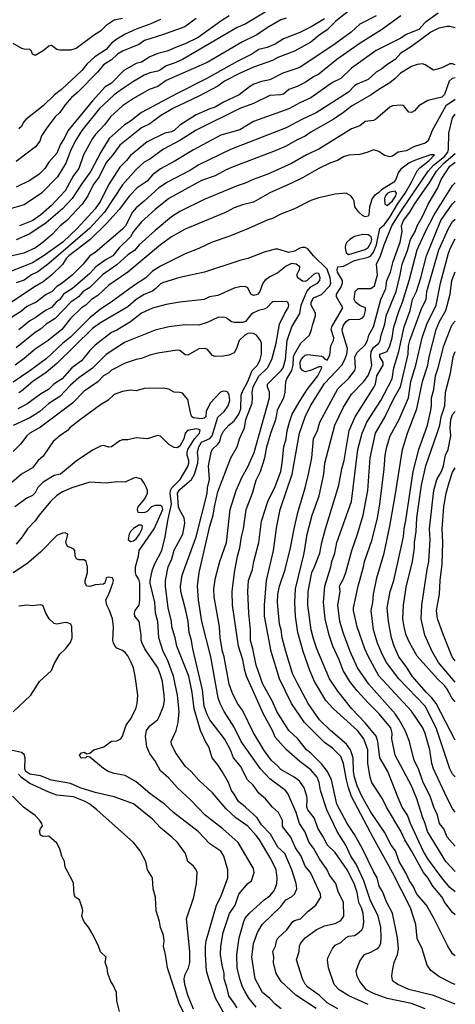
# Model space of a CAD drawing. Header units: metres. Extents: x -51132 to -49532, y -231222 to -229437.
# Tile 313 of 334: x -49611 to -49532, y -230142 to -229961. Entities that reach past the tile are written whole.
import ezdxf

# ---------------------------------------------------------------- set-up
doc = ezdxf.new("R2010")
doc.units = ezdxf.units.M
doc.layers.add('CONTOUR_INDEX', color=1, linetype='Continuous')
doc.layers.add('CONTOUR_INTER', color=3, linetype='Continuous')

msp = doc.modelspace()

# ---------------------------------------------------------------- linework, layer by layer
at = {"layer": 'CONTOUR_INDEX'}
for points, elevation in [([(-49564.58, -229959.01), (-49570.08, -229962.31), (-49571.58, -229962.91), (-49581.6, -229968.76), (-49583.08, -229969.42), (-49584.58, -229969.91), (-49585.58, -229970.68), (-49586.08, -229970.91), (-49587.58, -229971.21), (-49588.58, -229971.63), (-49590.58, -229972.78), (-49592.58, -229974.13), (-49594.08, -229975.22), (-49596.8, -229977.76), (-49600, -229981.76), (-49601.24, -229983.76), (-49602.08, -229985.5), (-49602.93, -229987.76), (-49604.51, -229990.26), (-49607.44, -229993.26), (-49610.58, -229995.39), (-49613.58, -229996.26)], 50), ([(-49541.59, -229960.76), (-49545.08, -229963.33), (-49549.04, -229965.76), (-49553.31, -229968.76), (-49556.58, -229971.47), (-49557.58, -229971.93), (-49559.08, -229972.96), (-49560.58, -229973.74), (-49562.08, -229974.27), (-49563.08, -229975.09), (-49563.58, -229975.27), (-49565.58, -229975.35), (-49568.58, -229976.85), (-49571.06, -229977.76), (-49579.08, -229981.7), (-49582.08, -229983.61), (-49585.08, -229985.19), (-49587.58, -229987.02), (-49588.58, -229987.61), (-49590.08, -229988.91), (-49592.56, -229991.76), (-49595.88, -229996.76), (-49598.58, -229999.69), (-49606.08, -230006.16), (-49608.08, -230007.66), (-49609.27, -230008.26), (-49610.58, -230009.19), (-49612.08, -230009.72)], 45), ([(-49531.58, -229976.08), (-49533.34, -229977.26), (-49535.82, -229981.76), (-49536.58, -229983.7), (-49537.08, -229984.08), (-49539.08, -229984.72), (-49540.58, -229985.49), (-49542.08, -229985.73), (-49543.08, -229986.47), (-49543.58, -229986.62), (-49544.58, -229986.33), (-49545.58, -229985.61), (-49546.58, -229985.32), (-49547.59, -229985.76), (-49549.08, -229986.18), (-49551.08, -229986.27), (-49552.08, -229986.6), (-49553.18, -229987.26), (-49554.58, -229987.75), (-49556.58, -229988.73), (-49559.58, -229990.45), (-49561.58, -229991.44), (-49565.58, -229993.22), (-49568.58, -229994.89), (-49570.58, -229995.38), (-49572.08, -229995.97), (-49573.58, -229996.76), (-49581.08, -229999.89), (-49583.58, -230001.25), (-49585.61, -230002.76), (-49591.58, -230007.73), (-49595.08, -230010.1), (-49597.08, -230012.04), (-49598.23, -230012.76), (-49599.29, -230013.76), (-49600.11, -230014.26), (-49602.08, -230016.24), (-49603.67, -230018.26), (-49606.19, -230020.26), (-49608.58, -230021.86), (-49610.58, -230023.59), (-49612.26, -230024.76)], 40), ([(-49531.58, -230138.26), (-49532.08, -230138.12), (-49534.58, -230136.79), (-49536.08, -230135.72), (-49536.76, -230134.76), (-49537.63, -230131.76), (-49538.58, -230129.84), (-49538.81, -230127.26), (-49539.79, -230124.26), (-49543.08, -230117.76), (-49546.58, -230111.49), (-49550.58, -230103.82), (-49551.17, -230102.26), (-49551.55, -230100.76), (-49552.06, -230097.76), (-49552.58, -230096.52), (-49554.08, -230095), (-49555.58, -230093.96), (-49559.23, -230090.26), (-49561.62, -230086.76), (-49563.79, -230082.26), (-49565.35, -230077.26), (-49566.52, -230070.76), (-49566.57, -230068.76), (-49566.2, -230064.26), (-49564.89, -230058.76), (-49564.26, -230054.26), (-49563.66, -230051.26), (-49561.5, -230044.76), (-49560.15, -230037.26), (-49559.11, -230034.26), (-49558.12, -230032.26), (-49555.58, -230028.17), (-49552.39, -230024.76), (-49551.8, -230023.76), (-49551.48, -230022.76), (-49551.36, -230021.76), (-49552.27, -230018.76), (-49552.34, -230018.26), (-49552.08, -230017.45), (-49551.58, -230016.78), (-49551.08, -230016.41), (-49549.08, -230016.38), (-49548.58, -230016.14), (-49548.3, -230015.76), (-49548.03, -230014.76), (-49548.03, -230014.26), (-49549.08, -230013.83), (-49549.86, -230013.26), (-49550.09, -230012.76), (-49549.94, -230011.26), (-49549.36, -230010.76), (-49547.08, -230010.71), (-49546.38, -230010.26), (-49545.85, -230008.26), (-49546, -230006.26), (-49545.28, -230004.76), (-49544.62, -230002.76), (-49543.2, -229999.26), (-49541.58, -229996.64), (-49536.57, -229989.26), (-49535.58, -229988.14), (-49533.58, -229986.55), (-49532.92, -229985.76), (-49532.8, -229985.26), (-49532.74, -229982.26), (-49532.08, -229979.48), (-49531.58, -229978.79)], 40), ([(-49531.58, -230112.91), (-49533.06, -230111.26), (-49533.7, -230109.76), (-49534.46, -230108.76), (-49534.84, -230107.26), (-49535.53, -230105.76), (-49536.18, -230103.76), (-49537.5, -230101.26), (-49538.33, -230098.76), (-49539.09, -230097.26), (-49539.95, -230093.76), (-49540.79, -230091.76), (-49541.88, -230089.76), (-49542.56, -230088.76), (-49547.45, -230083.26), (-49549.48, -230080.26), (-49550.87, -230077.26), (-49552.14, -230073.76), (-49552.72, -230071.76), (-49553.11, -230068.76), (-49552.68, -230066.26), (-49552.83, -230065.26), (-49552.08, -230063.97), (-49551.65, -230062.76), (-49550.57, -230058.76), (-49549.49, -230055.76), (-49548.45, -230052.26), (-49547.63, -230047.76), (-49547.21, -230041.76), (-49546.23, -230037.26), (-49544.58, -230034.43), (-49542.8, -230030.76), (-49541.63, -230028.76), (-49540.24, -230022.76), (-49540.13, -230021.26), (-49539.89, -230020.26), (-49537.7, -230014.26), (-49536.94, -230012.76), (-49536.82, -230011.26), (-49534.58, -230003.65), (-49532.83, -229999.76), (-49532.08, -229998.46), (-49531.58, -229998.01)], 45), ([(-49557.08, -230142.71), (-49560.82, -230140.26), (-49563.48, -230137.76), (-49564.42, -230136.26), (-49564.87, -230134.26), (-49564.85, -230133.26), (-49565, -230132.26), (-49564.52, -230131.26), (-49564.32, -230130.26), (-49564.08, -230129.81), (-49562.45, -230128.26), (-49561.38, -230126.76), (-49561.08, -230126.57), (-49559.96, -230126.26), (-49558.58, -230124.91), (-49557.13, -230123.76), (-49556.2, -230122.26), (-49556.29, -230121.76), (-49558.14, -230117.76), (-49559.08, -230116.59), (-49559.84, -230114.76), (-49560.89, -230113.26), (-49561.74, -230111.26), (-49563.08, -230109.57), (-49563.22, -230109.26), (-49563.27, -230108.26), (-49563.98, -230106.76), (-49565.11, -230105.76), (-49566.36, -230104.26), (-49567.58, -230103.21), (-49568.65, -230101.76), (-49569.64, -230100.76), (-49570.97, -230098.26), (-49572.24, -230096.76), (-49572.8, -230095.26), (-49573.9, -230093.26), (-49576.58, -230089.78), (-49577.08, -230088.83), (-49577.63, -230087.26), (-49577.93, -230084.26), (-49579.68, -230076.76), (-49579.91, -230075.26), (-49580.34, -230073.76), (-49580.55, -230071.76), (-49580.95, -230069.76), (-49581.87, -230066.26), (-49581.95, -230065.26), (-49581.62, -230063.26), (-49579.1, -230056.26), (-49577.08, -230048.28), (-49577.01, -230047.26), (-49576.64, -230045.76), (-49576.79, -230043.26), (-49576.33, -230040.76), (-49576.13, -230040.26), (-49575.08, -230039.28), (-49574.75, -230038.76), (-49574.5, -230037.76), (-49574.08, -230036.86), (-49573.1, -230035.76), (-49572.08, -230034.96), (-49571.26, -230033.76), (-49570.86, -230032.76), (-49570.81, -230030.26), (-49570.62, -230029.76), (-49569.59, -230027.76), (-49568.78, -230025.76), (-49567.85, -230024.76), (-49567.32, -230023.76), (-49567.11, -230022.76), (-49567.1, -230020.76), (-49567.28, -230020.26), (-49568.02, -230019.26), (-49568.58, -230018.97), (-49569.08, -230018.9), (-49569.58, -230018.97), (-49570.14, -230019.26), (-49571.21, -230020.26), (-49571.68, -230021.76), (-49572.08, -230022.52), (-49573.08, -230022.96), (-49574.08, -230023.16), (-49575.58, -230023.2), (-49576.08, -230023.02), (-49577.08, -230021.85), (-49577.58, -230021.7), (-49578.58, -230021.81), (-49580.58, -230022.93), (-49581.08, -230022.87), (-49582.08, -230022.1), (-49582.58, -230022.02), (-49586.08, -230022.56), (-49587.58, -230022.96), (-49589.08, -230023.55), (-49590.08, -230023.75), (-49592.08, -230024.44), (-49594.58, -230025.73), (-49595.08, -230026.17), (-49596.08, -230026.74), (-49597.08, -230027.85), (-49599.58, -230029.55), (-49601.73, -230031.76), (-49607.58, -230036.14), (-49609.54, -230037.26), (-49610.08, -230037.74), (-49611.28, -230039.26), (-49612.58, -230040.58)], 35), ([(-49531.58, -230082.85), (-49534.64, -230079.26), (-49535.83, -230077.26), (-49537.18, -230074.26), (-49537.84, -230071.26), (-49537.72, -230068.76), (-49536.74, -230062.26), (-49536.41, -230060.76), (-49536.2, -230056.76), (-49536.31, -230054.76), (-49535.52, -230047.76), (-49534.95, -230045.76), (-49534.12, -230044.26), (-49533.76, -230043.26), (-49533.36, -230041.26), (-49532.9, -230040.26), (-49532.43, -230037.76), (-49532.52, -230036.26), (-49532.42, -230034.76), (-49532.08, -230033.82), (-49531.58, -230033.26)], 50), ([(-49612.58, -230088.33), (-49609.37, -230085.26), (-49607.8, -230082.76), (-49605.59, -230080.76), (-49605.08, -230079.53), (-49604.08, -230077.76), (-49603.03, -230076.76), (-49602.08, -230075.58), (-49601.81, -230074.76), (-49601.83, -230072.76), (-49602.02, -230072.26), (-49602.58, -230072), (-49603.08, -230071.96), (-49604.58, -230072.22), (-49605.08, -230072.11), (-49606.01, -230071.26), (-49606.65, -230070.26), (-49607.08, -230068.93), (-49607.37, -230068.76), (-49607.58, -230068.69), (-49609.08, -230068.9), (-49610.08, -230068.79), (-49611.58, -230068.98)], 30), ([(-49579.58, -230142.81), (-49580.6, -230140.26), (-49581.17, -230138.26), (-49581.26, -230137.26), (-49581.08, -230136.47), (-49580.45, -230135.26), (-49580.23, -230134.26), (-49580.21, -230132.26), (-49580.84, -230126.26), (-49579.48, -230122.26), (-49579.03, -230119.76), (-49578.87, -230117.76), (-49579.04, -230117.26), (-49579.58, -230116.59), (-49580.58, -230115.76), (-49581.04, -230114.26), (-49582.51, -230112.26), (-49583.53, -230111.26), (-49585.58, -230109.57), (-49587.08, -230108), (-49590.58, -230105.19), (-49594.08, -230103.91), (-49597.58, -230103.08), (-49600.31, -230102.26), (-49602.08, -230101.47), (-49605.58, -230100.86), (-49607.58, -230100.07), (-49609.58, -230099.74), (-49610.29, -230099.26), (-49610.46, -230098.76), (-49610.43, -230096.76), (-49610.58, -230096.14), (-49611.08, -230095.75), (-49613.28, -230095.26)], 30)]:
    msp.add_lwpolyline(points, dxfattribs=dict(at, elevation=elevation))
at = {"layer": 'CONTOUR_INTER'}
for points, elevation in [([(-49549.08, -229958.24), (-49553.45, -229961.76), (-49555.08, -229963.36), (-49556.58, -229964.34), (-49558.08, -229965.6), (-49561.08, -229967.21), (-49564.08, -229968.39), (-49565.08, -229968.95), (-49568.58, -229970.18), (-49571.01, -229971.26), (-49573.86, -229972.76), (-49575.08, -229973.63), (-49578.58, -229975.51), (-49583.33, -229977.76), (-49585.58, -229979.08), (-49587.58, -229980.57), (-49589.08, -229981.3), (-49593.08, -229984.48), (-49594.32, -229986.26), (-49595.58, -229987.62), (-49596.86, -229990.26), (-49597.92, -229991.76), (-49598.92, -229993.76), (-49599.96, -229995.26), (-49602.8, -229998.26), (-49604.08, -229999.34), (-49605.38, -230000.76), (-49607.08, -230002.22), (-49608.49, -230003.26), (-49610.66, -230004.26), (-49613.58, -230004.92)], 47), ([(-49534.75, -229960.26), (-49537.08, -229961.99), (-49538.25, -229963.26), (-49540.58, -229964.18), (-49541.58, -229964.86), (-49546.08, -229967.14), (-49550.58, -229970.36), (-49552.58, -229972.22), (-49554.08, -229972.99), (-49558.08, -229975.79), (-49560.08, -229976.69), (-49562.08, -229977.78), (-49568.58, -229980.12), (-49571.08, -229981.64), (-49574.58, -229982.65), (-49579.58, -229985.32), (-49583.08, -229987.49), (-49585.58, -229988.8), (-49587.08, -229989.9), (-49588.08, -229991.06), (-49589.88, -229992.26), (-49591.27, -229993.76), (-49593.19, -229996.26), (-49595.43, -229998.76), (-49598.58, -230001.81), (-49602.4, -230004.76), (-49602.88, -230005.26), (-49603.58, -230006.33), (-49605.58, -230008.32), (-49607.08, -230009.53), (-49608.58, -230010.36), (-49613.08, -230013.39)], 44), ([(-49546.08, -229960.77), (-49549.08, -229962.32), (-49550.69, -229963.76), (-49553.58, -229965.87), (-49560.08, -229970.21), (-49563.17, -229971.26), (-49565.58, -229972.51), (-49567.08, -229972.79), (-49568.49, -229973.26), (-49569.32, -229973.76), (-49571.21, -229975.26), (-49574.08, -229976.56), (-49575.58, -229977.52), (-49576.58, -229977.78), (-49579.08, -229978.89), (-49582.08, -229980.83), (-49583.08, -229981.78), (-49583.58, -229982.01), (-49584.84, -229982.26), (-49588.08, -229983.86), (-49591.08, -229986.34), (-49591.81, -229987.26), (-49593.08, -229988.52), (-49595.16, -229991.76), (-49596.58, -229994.73), (-49597.58, -229996.12), (-49600.89, -229999.76), (-49603.5, -230002.26), (-49607.08, -230004.81), (-49609.08, -230006.02), (-49610.58, -230006.67), (-49613.08, -230007.61)], 46), ([(-49592.58, -229961.24), (-49594.08, -229961.53), (-49595.58, -229962.52), (-49596.58, -229963.6), (-49597.69, -229964.26), (-49601.08, -229966.75), (-49602.08, -229967.04), (-49604.08, -229967.03), (-49604.58, -229966.92), (-49605.58, -229966.22), (-49606.08, -229966.34), (-49607.08, -229967.16), (-49608.58, -229968.06), (-49609.06, -229967.76), (-49609.24, -229967.26), (-49609.58, -229966.93), (-49610.58, -229966.9), (-49611.03, -229966.76), (-49612.58, -229965.85)], 54), ([(-49573.03, -229960.76), (-49574.58, -229961.73), (-49578.73, -229964.76), (-49581.08, -229965.92), (-49582.58, -229966.42), (-49584.36, -229967.26), (-49586.08, -229967.66), (-49587.56, -229968.26), (-49589.08, -229969.25), (-49590.08, -229969.51), (-49592.3, -229970.76), (-49594.58, -229973.1), (-49595.72, -229973.76), (-49598.08, -229976.33), (-49602.58, -229981.81), (-49603.29, -229983.26), (-49603.94, -229984.26), (-49604.58, -229985.92), (-49606.08, -229987.59), (-49606.79, -229988.76), (-49607.87, -229989.76), (-49609.58, -229990.97), (-49612.08, -229992.16)], 51), ([(-49579.08, -229961.28), (-49581.16, -229962.76), (-49585.08, -229964.19), (-49588.53, -229965.26), (-49589.58, -229966.04), (-49592.58, -229967.25), (-49593.47, -229967.76), (-49594.58, -229968.81), (-49596.08, -229969.76), (-49597.08, -229971.05), (-49600.73, -229974.76), (-49601.9, -229975.76), (-49603.08, -229977.07), (-49604.08, -229978.49), (-49604.89, -229979.26), (-49606.43, -229981.26), (-49607.39, -229982.76), (-49607.69, -229983.76), (-49608.52, -229984.76), (-49612.08, -229987.45)], 52), ([(-49555.58, -229961.33), (-49557.98, -229962.76), (-49560.08, -229963.81), (-49563.08, -229964.96), (-49564.58, -229965.97), (-49566.08, -229966.55), (-49567.58, -229966.96), (-49568.85, -229967.76), (-49571.58, -229969.11), (-49577.12, -229972.26), (-49582.58, -229974.99), (-49589.08, -229978.51), (-49591.08, -229980.09), (-49592.18, -229980.76), (-49595, -229983.26), (-49596.55, -229985.76), (-49598.4, -229989.26), (-49600.08, -229991.6), (-49601.78, -229994.26), (-49603.58, -229996.13), (-49606.58, -229998.71), (-49609.58, -230000.71), (-49612.08, -230001.82)], 48), ([(-49585.58, -229961.44), (-49587.4, -229962.26), (-49590.08, -229963.23), (-49592.08, -229964.12), (-49593.58, -229965.03), (-49594.58, -229965.8), (-49595.58, -229966.91), (-49597.64, -229968.26), (-49599.08, -229969.65), (-49600.03, -229970.76), (-49603.74, -229974.26), (-49605.02, -229975.26), (-49607.08, -229977.26), (-49610.28, -229979.76), (-49610.7, -229980.26), (-49611.08, -229981.04), (-49611.58, -229981.5)], 53), ([(-49562.58, -229961.19), (-49563.58, -229961.52), (-49565.76, -229962.76), (-49568.08, -229964.32), (-49570.58, -229965.54), (-49577.08, -229969.34), (-49584.58, -229972.63), (-49586.08, -229973.72), (-49587.68, -229974.26), (-49590.58, -229975.93), (-49592.58, -229977.28), (-49594.78, -229979.26), (-49595.89, -229980.76), (-49597.58, -229982.56), (-49598.08, -229983.25), (-49599.72, -229986.26), (-49600.6, -229988.76), (-49601.58, -229990.03), (-49603.08, -229992.84), (-49605.58, -229995.53), (-49607.55, -229997.26), (-49608.99, -229998.26), (-49611.42, -229999.26)], 49), ([(-49531.58, -229962.96), (-49532.58, -229962.72), (-49533.08, -229962.74), (-49534.58, -229963.05), (-49536.08, -229963.75), (-49539.58, -229966.37), (-49541.58, -229967.6), (-49542.61, -229968.76), (-49544.14, -229969.76), (-49545.08, -229970.56), (-49546.08, -229971.07), (-49547.58, -229972.41), (-49549.58, -229973.27), (-49550.08, -229973.61), (-49551.16, -229974.76), (-49557.08, -229978.57), (-49559.58, -229979.72), (-49562.58, -229981.31), (-49572.78, -229985.26), (-49578.58, -229988.05), (-49580.08, -229989.05), (-49584.3, -229991.26), (-49585.94, -229992.26), (-49588.58, -229994.74), (-49590.08, -229995.93), (-49590.72, -229996.76), (-49592.01, -229999.26), (-49592.58, -229999.88), (-49597.58, -230004.15), (-49598.58, -230004.76), (-49599.75, -230006.26), (-49601.76, -230008.26), (-49603.64, -230009.76), (-49604.58, -230010.34), (-49605.46, -230011.26), (-49606.58, -230011.85), (-49608.37, -230013.26), (-49610.08, -230014.06), (-49611.08, -230014.89), (-49614.08, -230016.77)], 43), ([(-49531.58, -229969.77), (-49532.08, -229969.56), (-49532.58, -229969.54), (-49534.08, -229970.28), (-49535.58, -229970.72), (-49537.08, -229969.77), (-49537.58, -229969.59), (-49538.58, -229969.7), (-49539.58, -229970.02), (-49541.65, -229971.26), (-49542.61, -229972.26), (-49543.58, -229973.05), (-49545.61, -229974.26), (-49547, -229975.26), (-49550.58, -229977.34), (-49552.08, -229978.51), (-49553.97, -229979.76), (-49558.08, -229982.11), (-49559.08, -229982.81), (-49560.58, -229983.48), (-49562.58, -229984.65), (-49564.58, -229985.51), (-49572.58, -229988.58), (-49573.58, -229988.98), (-49575.58, -229990.07), (-49578.08, -229990.96), (-49584.08, -229994.25), (-49586.58, -229996.28), (-49589.08, -229998.54), (-49590.54, -230000.26), (-49591.13, -230001.26), (-49593.19, -230003.26), (-49594.32, -230004.76), (-49595.58, -230005.42), (-49597.45, -230006.76), (-49598.58, -230007.96), (-49601.72, -230010.76), (-49603.36, -230011.76), (-49604.05, -230012.76), (-49604.72, -230013.26), (-49605.58, -230014.21), (-49606.68, -230014.76), (-49608.58, -230016.11), (-49609.58, -230016.67), (-49611.58, -230018.3)], 42), ([(-49531.58, -229972.11), (-49532.14, -229972.26), (-49532.69, -229972.76), (-49533.58, -229975.19), (-49534.08, -229975.67), (-49536.62, -229976.26), (-49538.26, -229977.26), (-49539.08, -229978.2), (-49539.58, -229978.49), (-49540.08, -229978.44), (-49541.08, -229977.2), (-49541.58, -229977.11), (-49543.08, -229977.27), (-49543.58, -229977.48), (-49546.23, -229979.76), (-49546.58, -229979.94), (-49548.08, -229980.16), (-49549.08, -229980.93), (-49550.58, -229981.46), (-49556.58, -229985.17), (-49558.86, -229986.26), (-49561.58, -229987.81), (-49565.94, -229989.76), (-49568.63, -229990.76), (-49570.08, -229991.43), (-49571.58, -229991.9), (-49577.58, -229994.43), (-49582.08, -229996.65), (-49583.58, -229997.59), (-49586.58, -230000.1), (-49589.49, -230002.76), (-49590.4, -230003.76), (-49591.58, -230004.54), (-49593.58, -230006.38), (-49596.24, -230008.26), (-49598.58, -230010.57), (-49599.78, -230011.26), (-49600.66, -230012.26), (-49602.04, -230013.26), (-49604.92, -230016.26), (-49606.58, -230017.28), (-49607.58, -230018.18), (-49608.58, -230018.82), (-49612.08, -230021.62)], 41), ([(-49531.58, -230141.86), (-49535.58, -230140.32), (-49540.08, -230139.22), (-49542.12, -230138.26), (-49542.89, -230137.76), (-49543.08, -230137.47), (-49543.2, -230136.76), (-49543.1, -230135.76), (-49542.77, -230134.26), (-49542.18, -230132.76), (-49542, -230131.76), (-49542.19, -230129.76), (-49543.08, -230125.22), (-49544.15, -230123.26), (-49544.94, -230121.26), (-49545.51, -230120.26), (-49545.87, -230118.76), (-49546.58, -230117.57), (-49548.58, -230113.43), (-49550.08, -230110.79), (-49551.42, -230108.76), (-49553.28, -230105.26), (-49554.29, -230100.76), (-49554.99, -230099.26), (-49556.08, -230097.85), (-49558.08, -230095.86), (-49558.85, -230095.26), (-49560.46, -230093.26), (-49562.08, -230091.76), (-49564.29, -230088.26), (-49565.08, -230086.42), (-49566.84, -230083.26), (-49568.09, -230079.76), (-49568.66, -230076.76), (-49569.14, -230075.26), (-49569.09, -230073.26), (-49569.4, -230070.26), (-49569.62, -230066.26), (-49569.45, -230064.26), (-49568.73, -230062.26), (-49568.5, -230060.76), (-49567.56, -230057.26), (-49567.08, -230053.38), (-49565.96, -230049.76), (-49564.58, -230047), (-49563.56, -230044.26), (-49563.29, -230042.76), (-49563.02, -230039.76), (-49562.57, -230038.26), (-49562.38, -230036.76), (-49561.99, -230035.26), (-49561.46, -230033.76), (-49560.02, -230031.26), (-49558.74, -230029.26), (-49556.8, -230026.76), (-49556.04, -230025.26), (-49556.08, -230025.12), (-49556.58, -230025.1), (-49558.09, -230025.76), (-49559.08, -230025.98), (-49559.58, -230025.79), (-49559.95, -230025.26), (-49560.02, -230024.26), (-49559.82, -230023.76), (-49559.43, -230023.26), (-49559.08, -230022.97), (-49558.58, -230022.84), (-49556.08, -230023.13), (-49555.83, -230023.26), (-49555.58, -230023.65), (-49555.08, -230023.86), (-49554.58, -230022.94), (-49554.41, -230021.26), (-49553.9, -230020.26), (-49553.83, -230019.76), (-49554.3, -230018.26), (-49554.21, -230017.76), (-49552.18, -230014.26), (-49553.33, -230012.26), (-49553.37, -230011.76), (-49552.58, -230010.56), (-49552.25, -230009.76), (-49552.27, -230009.26), (-49553.17, -230007.76), (-49553.25, -230007.26), (-49553.13, -230006.76), (-49552.08, -230006.65), (-49550.08, -230005.63), (-49547.58, -230005.01), (-49547.08, -230004.72), (-49546.58, -230004.1), (-49546.04, -230002.76), (-49545.4, -229999.76), (-49544.58, -229998.99), (-49543.58, -229997.66), (-49542.2, -229995.26), (-49540.76, -229993.26), (-49539.59, -229991.26), (-49538.58, -229989.16), (-49538.08, -229988.6), (-49536.36, -229987.26), (-49535.41, -229986.26), (-49536.15, -229986.26), (-49539.08, -229987.26), (-49540.11, -229987.76), (-49541.58, -229988.89), (-49542.08, -229989.52), (-49542.47, -229990.76), (-49542.84, -229991.26), (-49545.08, -229992.64), (-49545.58, -229993.17), (-49546.44, -229993.76), (-49546.84, -229994.26), (-49547.33, -229995.76), (-49547.45, -229997.26), (-49547.58, -229997.45), (-49548.08, -229997.59), (-49548.58, -229997.37), (-49549.28, -229996.76), (-49549.98, -229995.76), (-49550.11, -229994.76), (-49550.34, -229994.26), (-49550.72, -229993.76), (-49551.58, -229993.28), (-49553.58, -229993.44), (-49556.58, -229994.13), (-49558.08, -229994.62), (-49561.08, -229996.13), (-49563.58, -229997.1), (-49565.08, -229997.93), (-49566.08, -229998.24), (-49569.45, -229999.76), (-49573.08, -230001.21), (-49576.11, -230002.26), (-49578.58, -230003.43), (-49581.08, -230004.41), (-49585.58, -230006.63), (-49587.08, -230007.56), (-49588.29, -230008.76), (-49590.58, -230010.26), (-49594.62, -230013.26), (-49596.58, -230014.5), (-49598.58, -230016.1), (-49602.08, -230019.64), (-49603.49, -230020.76), (-49606.58, -230023.61), (-49609.58, -230025.85), (-49612.58, -230027.9)], 39), ([(-49531.58, -230133.02), (-49532.08, -230132.66), (-49532.98, -230131.26), (-49535.43, -230126.26), (-49536.88, -230123.76), (-49538.61, -230121.76), (-49539.29, -230120.26), (-49539.99, -230119.26), (-49540.58, -230117.95), (-49541.87, -230115.76), (-49542.54, -230113.76), (-49543.36, -230112.76), (-49544.58, -230110.38), (-49547.08, -230106.68), (-49548.73, -230103.76), (-49549.58, -230101.89), (-49550.05, -230100.26), (-49550.24, -230099.26), (-49550.27, -230096.76), (-49550.77, -230095.26), (-49551.55, -230094.26), (-49554.45, -230091.76), (-49556.48, -230089.76), (-49558.55, -230086.76), (-49560.58, -230082.99), (-49561.39, -230081.26), (-49562.66, -230077.26), (-49563.29, -230074.76), (-49563.51, -230073.26), (-49563.81, -230072.26), (-49564.16, -230068.26), (-49564.11, -230066.76), (-49563.78, -230065.26), (-49562.76, -230062.26), (-49561.76, -230058.26), (-49561.13, -230054.76), (-49560.44, -230051.76), (-49559.07, -230047.26), (-49558.47, -230044.76), (-49557.9, -230041.76), (-49557.54, -230038.26), (-49556.85, -230036.76), (-49556.4, -230035.26), (-49553.08, -230029.11), (-49551.08, -230027.16), (-49550.02, -230025.76), (-49549.85, -230025.26), (-49550.01, -230023.26), (-49549.58, -230022.47), (-49548.08, -230021.08), (-49547.67, -230020.26), (-49547.42, -230019.26), (-49546.59, -230017.76), (-49545.24, -230012.76), (-49544.3, -230010.76), (-49544.1, -230009.26), (-49543.43, -230007.76), (-49542.95, -230005.76), (-49541.71, -230002.26), (-49541.32, -230000.26), (-49541.44, -229999.26), (-49541.1, -229998.26), (-49539.92, -229996.76), (-49539.08, -229995.25), (-49536.24, -229991.26), (-49535, -229989.26), (-49533.68, -229987.76), (-49531.58, -229986)], 41), ([(-49531.58, -230125.53), (-49532.08, -230125.08), (-49533.5, -230123.26), (-49534.08, -230122.24), (-49535.67, -230120.26), (-49536.58, -230118.77), (-49537.38, -230117.76), (-49539.59, -230113.76), (-49540.85, -230111.76), (-49541.58, -230110.16), (-49544.21, -230105.76), (-49544.95, -230104.26), (-49546.89, -230101.26), (-49547.2, -230100.26), (-49547.63, -230097.76), (-49547.62, -230095.26), (-49548.32, -230093.26), (-49549.5, -230091.76), (-49553.91, -230087.76), (-49555.29, -230086.26), (-49557.41, -230082.76), (-49558.25, -230080.76), (-49559.48, -230077.26), (-49560.46, -230073.76), (-49560.88, -230070.76), (-49561.01, -230068.26), (-49560.84, -230065.76), (-49559.29, -230059.26), (-49558.74, -230055.76), (-49557.79, -230052.26), (-49556.51, -230048.76), (-49555.69, -230044.76), (-49555.47, -230042.76), (-49553.63, -230035.76), (-49552.08, -230032.51), (-49550.58, -230030.09), (-49548.36, -230027.76), (-49547.58, -230026.66), (-49546.98, -230025.26), (-49546.89, -230024.76), (-49547.06, -230023.26), (-49546.97, -230022.26), (-49546.58, -230021.52), (-49545.58, -230020.76), (-49545.37, -230020.26), (-49545.18, -230019.26), (-49544.51, -230017.26), (-49544.28, -230015.76), (-49542.43, -230011.26), (-49541.67, -230008.26), (-49541.31, -230006.26), (-49540.33, -230003.76), (-49539.82, -230001.76), (-49538.95, -230000.26), (-49538.58, -229999.24), (-49537.58, -229997.53), (-49536.58, -229995.26), (-49534.81, -229992.26), (-49534.2, -229990.76), (-49532.58, -229988.32), (-49531.58, -229987.58)], 42), ([(-49531.58, -230121.32), (-49532.58, -230120.49), (-49534.08, -230118.76), (-49536.63, -230115.26), (-49537.47, -230113.76), (-49539.82, -230108.76), (-49540.37, -230107.26), (-49541.29, -230105.76), (-49542.08, -230104.06), (-49543.95, -230099.26), (-49545.42, -230096.76), (-49545.76, -230093.76), (-49546.1, -230092.76), (-49548.08, -230090.32), (-49550.54, -230087.76), (-49553.08, -230084.53), (-49554.62, -230082.26), (-49556.96, -230076.76), (-49557.58, -230074.96), (-49558.01, -230073.26), (-49558.62, -230068.76), (-49558.54, -230066.26), (-49557.87, -230062.76), (-49557.36, -230061.76), (-49556.43, -230059.26), (-49556.07, -230057.26), (-49555.39, -230054.76), (-49552.9, -230046.76), (-49552.36, -230043.76), (-49551.92, -230042.26), (-49551.03, -230036.76), (-49549.94, -230034.26), (-49546.42, -230028.76), (-49546.2, -230028.26), (-49545.97, -230026.76), (-49544.81, -230024.76), (-49544.83, -230024.26), (-49545.41, -230023.26), (-49545.39, -230022.76), (-49544.08, -230022.26), (-49543.58, -230021.27), (-49543.15, -230019.76), (-49542.82, -230017.76), (-49541.86, -230014.76), (-49541.25, -230013.26), (-49540.01, -230009.26), (-49538.58, -230003.64), (-49537.02, -230000.26), (-49535.43, -229997.26), (-49532.08, -229991.88), (-49531.58, -229991.38)], 43), ([(-49543.58, -229993.07), (-49544.08, -229993.34), (-49544.38, -229993.76), (-49544.54, -229994.26), (-49544.49, -229995.26), (-49544.08, -229995.54), (-49543.08, -229994.67), (-49542.47, -229993.76), (-49542.35, -229993.26), (-49542.58, -229992.89), (-49543.58, -229993.07)], 38), ([(-49531.58, -230117.56), (-49533.3, -230115.76), (-49536.69, -230110.26), (-49537.08, -230108.76), (-49537.53, -230107.76), (-49538.63, -230104.26), (-49539.58, -230101.89), (-49542.58, -230096.26), (-49543.23, -230093.26), (-49543.13, -230092.26), (-49543.41, -230091.26), (-49545.58, -230088.63), (-49547.58, -230086.68), (-49549.58, -230084.48), (-49550.92, -230082.76), (-49552.12, -230080.76), (-49552.86, -230078.76), (-49554.02, -230076.26), (-49554.67, -230074.26), (-49555.4, -230071.26), (-49555.75, -230068.26), (-49555.47, -230065.26), (-49554.38, -230061.76), (-49554.19, -230060.76), (-49553.64, -230059.26), (-49553.27, -230057.26), (-49550.59, -230049.76), (-49549.46, -230040.26), (-49548.66, -230037.26), (-49547.82, -230035.26), (-49545.24, -230031.26), (-49543.15, -230027.26), (-49542.82, -230025.26), (-49541.95, -230022.26), (-49540.96, -230017.76), (-49539.84, -230014.76), (-49539.43, -230012.76), (-49538.72, -230011.26), (-49537.89, -230008.76), (-49536.86, -230004.76), (-49534.23, -229998.26), (-49532.17, -229995.26), (-49531.58, -229994.74)], 44), ([(-49550.08, -230001.22), (-49550.94, -230001.76), (-49551.43, -230002.26), (-49551.71, -230002.76), (-49551.78, -230003.26), (-49551.58, -230004.2), (-49551.08, -230004.48), (-49548.08, -230003.59), (-49547.58, -230003.23), (-49546.97, -230002.26), (-49546.86, -230001.76), (-49547, -230001.26), (-49547.58, -230000.9), (-49548.58, -230000.86), (-49550.08, -230001.22)], 38), ([(-49531.58, -230106.72), (-49532.08, -230106.05), (-49533.08, -230104.11), (-49535.6, -230098.76), (-49535.89, -230097.76), (-49536.22, -230095.26), (-49537.09, -230092.26), (-49537.51, -230091.26), (-49539.58, -230088.19), (-49545.58, -230081.73), (-49547.5, -230078.26), (-49548.19, -230076.76), (-49549.59, -230072.76), (-49550.21, -230069.76), (-49550.21, -230069.26), (-49549.37, -230065.26), (-49548.38, -230061.76), (-49548.22, -230060.76), (-49546.82, -230056.76), (-49545.85, -230052.76), (-49545.41, -230050.26), (-49544.6, -230043.76), (-49544.45, -230041.26), (-49544.14, -230039.76), (-49543.51, -230037.76), (-49541.89, -230034.76), (-49540.18, -230030.76), (-49539.74, -230027.76), (-49538.83, -230024.76), (-49537.67, -230019.76), (-49536.78, -230017.26), (-49535.1, -230013.76), (-49534.31, -230009.76), (-49532.83, -230004.26), (-49532.45, -230003.26), (-49531.58, -230001.62)], 46), ([(-49537.08, -230142.76), (-49539.58, -230141.76), (-49544.08, -230140.84), (-49546.58, -230139.96), (-49547.83, -230139.26), (-49549.08, -230137.76), (-49549.54, -230136.76), (-49549.72, -230135.76), (-49549.08, -230133.99), (-49548.22, -230132.76), (-49547.08, -230132.35), (-49545.98, -230131.76), (-49545.58, -230131.45), (-49545.25, -230130.76), (-49545.17, -230129.76), (-49545.25, -230127.76), (-49545.71, -230125.76), (-49547.19, -230122.76), (-49548.37, -230119.26), (-49549.73, -230116.26), (-49550.72, -230114.76), (-49551.62, -230112.76), (-49553.21, -230110.26), (-49555.14, -230106.26), (-49556.27, -230102.76), (-49556.51, -230101.26), (-49556.92, -230100.26), (-49558.08, -230098.95), (-49560.08, -230097.4), (-49562.52, -230095.26), (-49564.58, -230092.98), (-49565.11, -230091.76), (-49566.74, -230088.76), (-49569.87, -230081.76), (-49570.17, -230080.76), (-49570.52, -230078.76), (-49571.34, -230076.26), (-49572.39, -230068.76), (-49572.49, -230066.26), (-49572.07, -230062.76), (-49571.52, -230059.76), (-49571.04, -230058.26), (-49570.77, -230056.26), (-49570.37, -230054.76), (-49569.88, -230051.26), (-49568.76, -230048.26), (-49568.08, -230045.86), (-49567.31, -230044.26), (-49566.51, -230041.76), (-49566.09, -230039.76), (-49565.38, -230037.26), (-49564.48, -230034.76), (-49564.08, -230032.84), (-49562.99, -230030.76), (-49562.74, -230029.76), (-49562.65, -230027.76), (-49562.48, -230027.26), (-49561.51, -230025.76), (-49561.31, -230024.76), (-49561.25, -230023.26), (-49561.08, -230022.77), (-49559.87, -230020.76), (-49558.32, -230019.26), (-49557.91, -230018.26), (-49557.71, -230017.26), (-49557.18, -230015.76), (-49557.21, -230015.26), (-49558.01, -230013.76), (-49558, -230013.26), (-49557.58, -230012.47), (-49556.08, -230011.83), (-49554.57, -230010.26), (-49554.37, -230009.76), (-49554.53, -230008.76), (-49555.08, -230007.17), (-49557.58, -230004.75), (-49558.58, -230003.46), (-49559.08, -230003.24), (-49559.58, -230003.22), (-49560.08, -230003.35), (-49561.08, -230003.92), (-49562.08, -230004.13), (-49564.08, -230003.55), (-49564.58, -230003.55), (-49566.58, -230004.08), (-49569.58, -230005.25), (-49571.08, -230005.58), (-49577.53, -230007.76), (-49582.08, -230008.72), (-49585.08, -230009.63), (-49585.58, -230009.89), (-49586.44, -230010.76), (-49587.08, -230011.21), (-49588.58, -230011.84), (-49590.08, -230012.74), (-49591.58, -230014.07), (-49596.58, -230017.02), (-49598.08, -230018.09), (-49604.58, -230024.47), (-49606.58, -230026.15), (-49609.02, -230027.76), (-49611.08, -230029.52), (-49611.58, -230029.87)], 38), ([(-49547.58, -230141.95), (-49551.08, -230140.34), (-49552.85, -230139.26), (-49553.76, -230138.26), (-49554.81, -230135.26), (-49554.99, -230133.76), (-49554.91, -230133.26), (-49554.08, -230131.71), (-49553.58, -230131.06), (-49552.58, -230130.56), (-49551.58, -230129.68), (-49551.08, -230129.45), (-49550.08, -230129.29), (-49549.58, -230129), (-49548.73, -230128.26), (-49548.47, -230127.76), (-49548.35, -230126.76), (-49548.49, -230125.26), (-49548.76, -230124.26), (-49549.23, -230123.26), (-49549.58, -230121.42), (-49550.12, -230119.76), (-49551.4, -230117.26), (-49553.58, -230114.09), (-49555.08, -230112.69), (-49555.75, -230111.26), (-49556.71, -230109.76), (-49557.45, -230107.76), (-49558.63, -230106.26), (-49558.78, -230105.76), (-49558.7, -230104.26), (-49558.78, -230103.76), (-49559.29, -230102.26), (-49560.08, -230101.1), (-49560.46, -230100.76), (-49561.09, -230100.26), (-49563.58, -230098.86), (-49564.08, -230098.26), (-49565.27, -230097.26), (-49566.58, -230095.42), (-49568.58, -230092.14), (-49570.58, -230088.03), (-49571.47, -230086.76), (-49572.49, -230084.76), (-49573.01, -230083.26), (-49573.93, -230078.26), (-49574.23, -230077.26), (-49574.69, -230074.76), (-49574.81, -230072.76), (-49575.79, -230067.26), (-49575.84, -230065.76), (-49575.52, -230063.76), (-49574.73, -230060.76), (-49573.54, -230057.26), (-49572.83, -230051.26), (-49571.77, -230047.76), (-49570.63, -230045.26), (-49569.58, -230043.42), (-49568.46, -230040.76), (-49565.66, -230030.76), (-49565.66, -230029.76), (-49566.02, -230028.76), (-49565.99, -230028.26), (-49563.47, -230025.76), (-49563.13, -230025.26), (-49562.7, -230023.76), (-49562.41, -230020.26), (-49561.52, -230017.76), (-49560.08, -230015.32), (-49559.8, -230013.76), (-49558.77, -230011.26), (-49558.08, -230010.45), (-49556.82, -230009.76), (-49556.43, -230009.26), (-49556.32, -230008.76), (-49556.58, -230008.01), (-49557.08, -230007.9), (-49557.58, -230008.15), (-49558.75, -230009.26), (-49559.08, -230009.43), (-49559.58, -230009.36), (-49560.46, -230008.76), (-49560.6, -230008.26), (-49560.11, -230007.26), (-49560.1, -230006.76), (-49560.73, -230006.26), (-49561.58, -230006.18), (-49562.58, -230006.63), (-49564.08, -230007.89), (-49565.58, -230008.62), (-49566.46, -230009.26), (-49566.85, -230009.76), (-49567.41, -230011.26), (-49567.8, -230011.76), (-49568.08, -230011.92), (-49568.58, -230012), (-49569.08, -230011.76), (-49569.58, -230010.62), (-49570.08, -230010.37), (-49571.08, -230010.42), (-49572.08, -230010.66), (-49575.08, -230012.04), (-49576.61, -230012.26), (-49577.58, -230012.74), (-49582.08, -230013.23), (-49584.58, -230013.68), (-49587.08, -230014.31), (-49589.06, -230015.26), (-49591.08, -230016.85), (-49593.58, -230018.35), (-49594.58, -230018.78), (-49597.58, -230021.12), (-49598.58, -230022.09), (-49600.08, -230024.02), (-49601.83, -230025.26), (-49603.64, -230027.26), (-49605.15, -230028.26), (-49606.12, -230029.26), (-49607.58, -230030.1), (-49610.08, -230031.92), (-49611.75, -230032.76)], 37), ([(-49531.58, -230100.24), (-49532.08, -230099.73), (-49532.57, -230098.76), (-49535.11, -230091.26), (-49537.08, -230087.26), (-49541.94, -230082.26), (-49544.16, -230079.26), (-49544.98, -230077.76), (-49545.82, -230075.76), (-49546.58, -230073.26), (-49546.98, -230069.76), (-49546.68, -230068.26), (-49546.56, -230066.76), (-49545.95, -230063.76), (-49544.62, -230059.26), (-49543.6, -230054.26), (-49542.58, -230048.71), (-49541.25, -230040.26), (-49540.37, -230037.26), (-49538.63, -230032.76), (-49537.59, -230027.76), (-49536.62, -230024.76), (-49536.36, -230023.26), (-49535.06, -230018.26), (-49534.46, -230016.76), (-49533.34, -230014.76), (-49532.52, -230011.76), (-49532.24, -230009.26), (-49531.58, -230007.65)], 47), ([(-49553.08, -230142.74), (-49555.08, -230141.64), (-49556.54, -230140.26), (-49558.58, -230138.76), (-49559.08, -230138.21), (-49559.61, -230137.26), (-49560.66, -230133.76), (-49560.2, -230132.26), (-49560.16, -230131.26), (-49559.96, -230130.76), (-49559.09, -230129.76), (-49557.08, -230128.24), (-49555.58, -230127.55), (-49553.58, -230127.08), (-49552.58, -230126.58), (-49551.99, -230125.76), (-49552.06, -230123.26), (-49553.03, -230121.26), (-49553.5, -230119.76), (-49554.64, -230118.26), (-49555.08, -230117.26), (-49556.48, -230115.26), (-49557.58, -230113.31), (-49558.39, -230112.26), (-49559.18, -230110.26), (-49560.11, -230108.76), (-49560.77, -230106.76), (-49562.29, -230103.26), (-49562.71, -230102.76), (-49565.58, -230100.62), (-49567.26, -230098.76), (-49570.8, -230093.76), (-49572.08, -230091.14), (-49573.93, -230088.26), (-49574.7, -230086.76), (-49575.03, -230085.76), (-49576.36, -230078.26), (-49578.01, -230071.76), (-49578.63, -230067.76), (-49578.81, -230065.26), (-49578.54, -230062.76), (-49576.58, -230054.29), (-49575.95, -230052.26), (-49575.73, -230050.76), (-49575.08, -230048.01), (-49572.69, -230041.76), (-49571.57, -230039.76), (-49571.11, -230038.26), (-49570.2, -230036.26), (-49569.98, -230034.76), (-49568.83, -230031.76), (-49568.72, -230030.76), (-49568.8, -230029.76), (-49568.61, -230028.76), (-49567.58, -230026.83), (-49565.97, -230025.26), (-49565.23, -230023.76), (-49564.43, -230020.76), (-49563.77, -230017.26), (-49562.85, -230015.26), (-49562.22, -230014.26), (-49562.08, -230013.76), (-49562.27, -230013.26), (-49562.58, -230013.11), (-49565.08, -230013.17), (-49566.11, -230014.26), (-49566.58, -230014.5), (-49567.64, -230014.76), (-49568.71, -230015.26), (-49569.08, -230015.55), (-49570.05, -230016.76), (-49570.58, -230016.98), (-49572.08, -230016.98), (-49572.58, -230016.82), (-49573.58, -230016.13), (-49574.08, -230015.97), (-49575.08, -230016.02), (-49577.08, -230016.99), (-49578.58, -230017.48), (-49581.08, -230017.37), (-49584.08, -230017.74), (-49586.58, -230018.34), (-49592.08, -230020.57), (-49592.58, -230020.87), (-49595.58, -230022.81), (-49598.08, -230025.32), (-49600.58, -230027.11), (-49602.08, -230028.44), (-49604.08, -230030.54), (-49606.08, -230031.81), (-49607.73, -230033.26), (-49608.58, -230033.83), (-49609.58, -230034.42), (-49612.58, -230035.82)], 36), ([(-49531.58, -230093.49), (-49535.08, -230086.76), (-49535.86, -230085.76), (-49536.88, -230084.76), (-49539.51, -230081.76), (-49540.58, -230080.03), (-49541.91, -230078.26), (-49542.81, -230076.26), (-49543.29, -230074.76), (-49543.83, -230071.76), (-49544.04, -230069.26), (-49543.51, -230066.26), (-49542.83, -230064.26), (-49541.08, -230056.24), (-49540.96, -230054.76), (-49540.64, -230053.26), (-49539.31, -230044.26), (-49538.29, -230040.26), (-49536.7, -230035.76), (-49536.08, -230033.06), (-49535.95, -230032.26), (-49535.93, -230030.76), (-49535.51, -230029.26), (-49535.23, -230026.76), (-49534.71, -230025.26), (-49533.68, -230021.26), (-49532.33, -230017.76), (-49532.08, -230017.26), (-49531.58, -230016.72)], 48), ([(-49531.58, -230086.5), (-49532.21, -230085.76), (-49533.08, -230084.18), (-49533.58, -230083.51), (-49534.86, -230082.26), (-49538.58, -230078.13), (-49539.91, -230075.76), (-49540.58, -230074.26), (-49540.96, -230072.76), (-49541.17, -230071.26), (-49541.1, -230068.76), (-49540.58, -230065.48), (-49539.42, -230060.76), (-49539.03, -230058.26), (-49539.06, -230057.26), (-49538.74, -230055.26), (-49538.66, -230052.76), (-49537.75, -230046.76), (-49536.99, -230043.26), (-49534.88, -230037.26), (-49534.43, -230035.76), (-49534.18, -230034.26), (-49533.47, -230032.26), (-49533.39, -230029.76), (-49532.48, -230026.26), (-49531.98, -230023.26), (-49531.58, -230022.29)], 49), ([(-49563.52, -230142.76), (-49564.58, -230141.9), (-49565.58, -230140.85), (-49566.93, -230139.76), (-49568.26, -230137.26), (-49568.85, -230133.26), (-49568.56, -230130.76), (-49567.82, -230128.76), (-49566.97, -230127.26), (-49563.58, -230124), (-49562.66, -230122.76), (-49561.58, -230122.21), (-49561.04, -230121.76), (-49560.6, -230120.76), (-49560.72, -230119.76), (-49561.54, -230117.26), (-49562.84, -230114.26), (-49564.08, -230113.09), (-49565.47, -230110.76), (-49567.08, -230109.04), (-49567.87, -230107.76), (-49570.03, -230105.76), (-49571.34, -230104.76), (-49572.08, -230103.38), (-49572.58, -230102.72), (-49573.12, -230101.26), (-49574.29, -230099.26), (-49575.08, -230098.03), (-49576.14, -230096.76), (-49576.76, -230094.76), (-49577.37, -230093.76), (-49578.27, -230091.76), (-49579.44, -230087.76), (-49579.81, -230084.76), (-49580.41, -230081.76), (-49582.62, -230076.26), (-49582.89, -230074.76), (-49583.51, -230072.76), (-49583.62, -230071.76), (-49584.19, -230069.26), (-49584.69, -230065.26), (-49584.67, -230064.26), (-49584.2, -230061.76), (-49583.56, -230060.26), (-49583.08, -230058.67), (-49581.49, -230055.76), (-49581.12, -230053.76), (-49581.29, -230052.76), (-49582.08, -230051.37), (-49582.29, -230050.76), (-49582.5, -230048.26), (-49582.08, -230047.56), (-49579.95, -230045.76), (-49579.37, -230044.76), (-49578.77, -230042.76), (-49578.7, -230041.76), (-49578.84, -230040.76), (-49578.58, -230039.78), (-49578.08, -230038.87), (-49576.58, -230038.24), (-49576.16, -230037.76), (-49575.08, -230034.29), (-49573.93, -230033.26), (-49573.18, -230032.26), (-49572.9, -230031.26), (-49573, -230030.26), (-49573.29, -230029.76), (-49573.58, -230029.61), (-49574.08, -230029.57), (-49574.6, -230029.76), (-49576.5, -230031.76), (-49577.21, -230033.26), (-49577.31, -230034.26), (-49577.58, -230034.49), (-49578.08, -230034.59), (-49579.58, -230034.44), (-49579.85, -230034.26), (-49580.07, -230033.76), (-49580.58, -230031.06), (-49581.58, -230029.92), (-49582.08, -230029.77), (-49583.08, -230029.72), (-49584.08, -230029.21), (-49585.08, -230029.01), (-49588.58, -230029.05), (-49590.08, -230029.48), (-49591.08, -230029.39), (-49592.58, -230029.58), (-49594.08, -230030.19), (-49595.28, -230031.26), (-49596.58, -230032.04), (-49600.29, -230034.76), (-49602.2, -230036.26), (-49602.64, -230036.76), (-49604.08, -230037.75), (-49605.26, -230038.76), (-49607.08, -230041.44), (-49608.08, -230042.3), (-49608.77, -230043.26), (-49609.08, -230043.58), (-49611.08, -230044.75), (-49612.84, -230046.26)], 34), ([(-49568.08, -230142.41), (-49569.4, -230140.76), (-49570.08, -230139.65), (-49570.58, -230138.69), (-49571.09, -230137.26), (-49571.54, -230135.26), (-49571.63, -230132.76), (-49571.21, -230129.76), (-49570.33, -230126.76), (-49570.08, -230126.15), (-49569.34, -230125.26), (-49566.58, -230122.76), (-49565.58, -230122.03), (-49564.92, -230121.26), (-49564.58, -230120.67), (-49564.31, -230119.76), (-49564.25, -230118.76), (-49564.44, -230117.26), (-49565.4, -230115.26), (-49567.49, -230111.76), (-49568.08, -230110.96), (-49569.59, -230109.26), (-49571.78, -230107.76), (-49573.58, -230106.12), (-49576.08, -230103.18), (-49578.58, -230100.86), (-49580, -230099.26), (-49581.07, -230098.26), (-49582.86, -230095.76), (-49583.58, -230094.26), (-49583.63, -230093.76), (-49582.71, -230091.76), (-49582.36, -230090.26), (-49582.2, -230088.26), (-49582.48, -230085.26), (-49583.24, -230081.76), (-49584.33, -230078.76), (-49585.13, -230077.26), (-49585.89, -230074.76), (-49586.08, -230071.76), (-49586.5, -230070.26), (-49586.62, -230068.26), (-49587.48, -230064.76), (-49587.49, -230064.26), (-49587.06, -230062.26), (-49586.58, -230061.07), (-49585.39, -230058.76), (-49584.77, -230056.26), (-49584.27, -230053.26), (-49583.57, -230050.26), (-49583.82, -230048.26), (-49583.78, -230047.76), (-49583.52, -230047.26), (-49582, -230045.76), (-49580.58, -230043.37), (-49580.42, -230042.76), (-49580.43, -230042.26), (-49580.73, -230041.26), (-49580.75, -230040.76), (-49580.59, -230040.26), (-49579.4, -230038.26), (-49578.43, -230037.26), (-49578.31, -230036.76), (-49578.58, -230036.57), (-49579.08, -230036.48), (-49580.65, -230036.76), (-49581.06, -230037.26), (-49581.33, -230038.26), (-49582.08, -230039.64), (-49582.58, -230039.96), (-49583.08, -230039.86), (-49584.08, -230039.32), (-49585.58, -230037.77), (-49586.08, -230037.67), (-49588.08, -230038.27), (-49590.08, -230038.09), (-49591.58, -230038.49), (-49592.58, -230038.46), (-49593.08, -230038.63), (-49594.58, -230039.74), (-49595.08, -230039.83), (-49596.08, -230039.53), (-49596.58, -230039.6), (-49598.08, -230040.34), (-49601.08, -230042.35), (-49603.92, -230044.76), (-49605.08, -230045.03), (-49607.08, -230046.25), (-49608.08, -230047.23), (-49608.58, -230048.19), (-49609.08, -230048.64), (-49610.08, -230049.14), (-49612.31, -230050.76)], 33), ([(-49531.58, -230078.94), (-49532.17, -230078.26), (-49533.73, -230074.26), (-49534.82, -230071.26), (-49535.02, -230069.76), (-49534.47, -230066.76), (-49534.38, -230064.26), (-49533.97, -230061.26), (-49533.88, -230057.26), (-49534, -230054.76), (-49533.69, -230050.76), (-49533.26, -230048.26), (-49532.73, -230046.26), (-49532.08, -230044.41), (-49531.58, -230043.58)], 51), ([(-49571.58, -230142.59), (-49572.08, -230141.69), (-49573.08, -230140.37), (-49573.44, -230138.76), (-49573.95, -230137.26), (-49573.96, -230136.26), (-49574.32, -230134.76), (-49574.6, -230132.76), (-49574.55, -230131.26), (-49574.1, -230128.76), (-49572.97, -230125.26), (-49571.95, -230123.76), (-49571.25, -230121.76), (-49569.58, -230119.8), (-49568.92, -230119.26), (-49568.47, -230117.76), (-49568.58, -230117), (-49571.38, -230112.26), (-49574.17, -230109.76), (-49577.43, -230107.26), (-49580.08, -230104.46), (-49582.49, -230102.26), (-49584.08, -230100.46), (-49585.58, -230099.13), (-49586.66, -230097.26), (-49587.58, -230096.03), (-49588.09, -230094.76), (-49588.38, -230092.76), (-49588.2, -230091.76), (-49587.58, -230090.88), (-49586.18, -230089.76), (-49585.86, -230089.26), (-49585.07, -230087.26), (-49584.9, -230086.26), (-49584.91, -230085.26), (-49585.26, -230082.76), (-49585.58, -230081.55), (-49586.11, -230080.26), (-49588.47, -230076.76), (-49588.96, -230075.76), (-49589.15, -230075.26), (-49589.14, -230074.26), (-49589.54, -230071.76), (-49590.31, -230070.76), (-49590.38, -230070.26), (-49590.22, -230069.76), (-49589.53, -230068.76), (-49589.39, -230067.76), (-49589.4, -230064.76), (-49589.58, -230064.01), (-49590.05, -230063.26), (-49590.2, -230062.76), (-49590.19, -230061.76), (-49589.64, -230059.76), (-49589.53, -230058.76), (-49586.76, -230054.76), (-49585.19, -230051.26), (-49585.31, -230050.76), (-49585.58, -230050.5), (-49586.58, -230050.48), (-49587.26, -230050.76), (-49588.08, -230051.58), (-49588.46, -230051.76), (-49589.08, -230051.87), (-49589.71, -230051.76), (-49589.84, -230051.26), (-49589.7, -230050.76), (-49588.45, -230049.26), (-49588.01, -230048.26), (-49587.96, -230047.76), (-49588.17, -230047.26), (-49588.58, -230046.38), (-49589.08, -230045.68), (-49590.08, -230045.36), (-49590.58, -230045.49), (-49592.08, -230046.22), (-49593.58, -230046.15), (-49595.58, -230046.4), (-49598.58, -230046.23), (-49601.83, -230047.26), (-49603.58, -230048), (-49604.58, -230048.68), (-49605.78, -230049.76), (-49607.86, -230052.26), (-49608.58, -230053.32), (-49610.01, -230054.76), (-49610.96, -230056.26), (-49612.08, -230057.6)], 32), ([(-49573.58, -230144.25), (-49575.5, -230140.76), (-49576.75, -230137.26), (-49577.16, -230135.76), (-49577.38, -230132.76), (-49577.39, -230131.26), (-49577.24, -230130.26), (-49575.36, -230123.76), (-49574.58, -230122.24), (-49573.24, -230118.76), (-49573.25, -230117.26), (-49574.02, -230114.76), (-49574.58, -230113.87), (-49576.58, -230112.5), (-49578.68, -230110.26), (-49583.25, -230106.76), (-49584.9, -230105.26), (-49587.57, -230103.26), (-49590.08, -230101.16), (-49592.08, -230100), (-49594.08, -230099.62), (-49595.17, -230099.26), (-49596.08, -230098.67), (-49598.58, -230096.61), (-49599.08, -230096.52), (-49599.38, -230096.76), (-49600.08, -230096.81), (-49600.23, -230096.76), (-49600.43, -230096.26), (-49600.08, -230095.8), (-49599.58, -230095.68), (-49599.08, -230096.01), (-49598.58, -230095.92), (-49597.85, -230095.26), (-49595.98, -230094.76), (-49594.58, -230093.72), (-49593.58, -230093.65), (-49592.9, -230093.26), (-49592.56, -230092.76), (-49591.89, -230090.76), (-49591.08, -230089.67), (-49590.14, -230087.76), (-49589.86, -230086.76), (-49589.75, -230085.26), (-49590.22, -230081.76), (-49590.57, -230080.26), (-49590.96, -230079.26), (-49591.58, -230078.07), (-49592.08, -230077.47), (-49592.58, -230077.05), (-49593.58, -230076.65), (-49593.92, -230076.26), (-49594.22, -230075.76), (-49594.35, -230075.26), (-49594.23, -230072.76), (-49594.43, -230071.26), (-49594.94, -230069.76), (-49595.43, -230068.76), (-49595.62, -230067.76), (-49595.07, -230066.76), (-49594.34, -230064.76), (-49594.21, -230064.26), (-49594.41, -230063.76), (-49595.08, -230063.62), (-49595.57, -230063.76), (-49595.81, -230064.76), (-49596.08, -230064.92), (-49597.58, -230065.06), (-49598.58, -230065.36), (-49599.12, -230065.26), (-49599.44, -230064.76), (-49599.44, -230064.26), (-49598.96, -230062.76), (-49599.01, -230061.76), (-49599.24, -230060.76), (-49599.58, -230060.46), (-49600.58, -230060.45), (-49601.02, -230060.26), (-49601.23, -230059.76), (-49601.33, -230058.76), (-49601.58, -230058.45), (-49602.58, -230058), (-49602.8, -230057.76), (-49602.95, -230057.26), (-49602.58, -230055.75), (-49603.08, -230055.51), (-49603.58, -230055.57), (-49604.58, -230056.02), (-49607.58, -230059.08), (-49610.08, -230061.17), (-49612.58, -230062.84)], 31), ([(-49589.58, -230054.12), (-49590.58, -230054.72), (-49591.11, -230055.26), (-49591.34, -230055.76), (-49591.54, -230056.76), (-49591.08, -230057.13), (-49590.58, -230056.96), (-49590.08, -230056.6), (-49589.44, -230055.76), (-49588.99, -230054.76), (-49588.91, -230054.26), (-49589.08, -230054.12), (-49589.58, -230054.12)], 31), ([(-49580.48, -230145.26), (-49582.17, -230141.76), (-49584.34, -230135.26), (-49584.67, -230132.76), (-49585.05, -230131.26), (-49584.95, -230130.26), (-49585.03, -230129.26), (-49585.58, -230127.82), (-49585.76, -230126.76), (-49586.41, -230124.76), (-49586.55, -230122.26), (-49586.94, -230120.76), (-49587.1, -230118.76), (-49587.96, -230117.26), (-49588.31, -230115.76), (-49589.36, -230113.76), (-49590.54, -230112.26), (-49597.25, -230106.26), (-49598.55, -230105.26), (-49599.42, -230104.76), (-49601.58, -230103.89), (-49604.58, -230103.58), (-49606.08, -230103.01), (-49609.58, -230101.42), (-49611.08, -230100.38), (-49611.61, -230099.76)], 29), ([(-49593.13, -230143.26), (-49593.63, -230141.26), (-49593.67, -230139.76), (-49594.33, -230138.26), (-49594.68, -230137.76), (-49595.28, -230136.26), (-49595.41, -230135.26), (-49595.77, -230134.26), (-49595.54, -230133.26), (-49596.58, -230132.32), (-49596.95, -230131.26), (-49597.95, -230129.26), (-49598.81, -230127.76), (-49599.58, -230126.83), (-49599.87, -230126.26), (-49600.05, -230125.76), (-49599.82, -230124.76), (-49599.94, -230124.26), (-49600.48, -230122.76), (-49601.25, -230122.26), (-49601.43, -230121.76), (-49601.58, -230119.76), (-49601.75, -230119.26), (-49603.08, -230116.8), (-49603.19, -230115.76), (-49603.7, -230114.76), (-49604.08, -230113.4), (-49604.58, -230112.4), (-49606.08, -230111.11), (-49607.08, -230111.14), (-49607.58, -230110.9), (-49607.78, -230110.26), (-49607.58, -230109.7), (-49607.24, -230109.26), (-49607.37, -230108.76), (-49607.72, -230108.26), (-49608.58, -230107.31), (-49610.72, -230105.76), (-49612.75, -230103.76)], 28)]:
    msp.add_lwpolyline(points, dxfattribs=dict(at, elevation=elevation))

doc.saveas('drawing.dxf')
